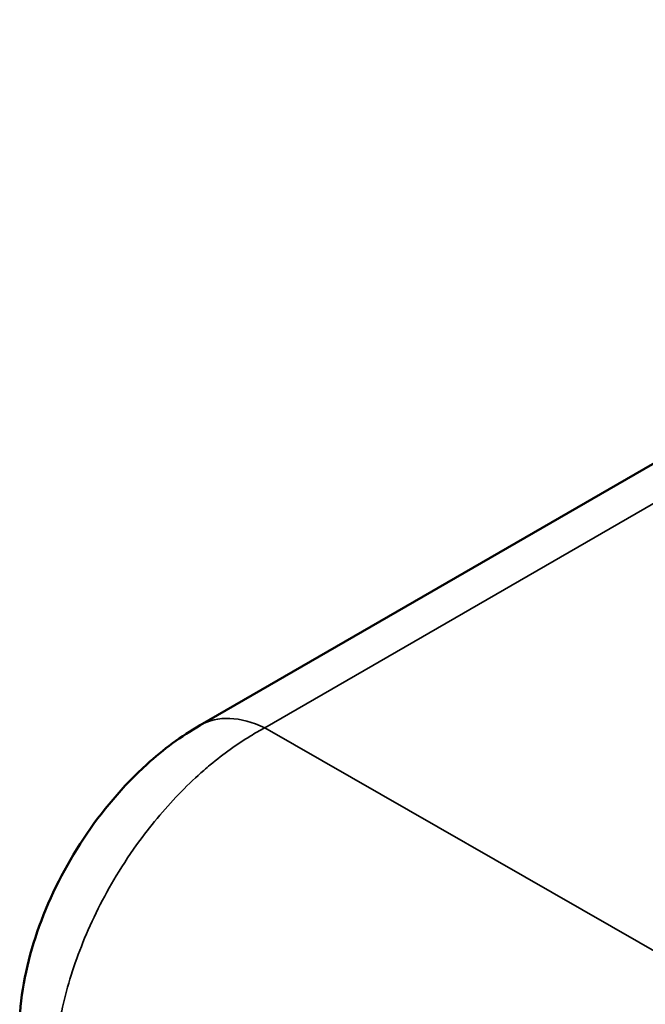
# Model space of a CAD drawing. Header units: millimetres. Extents: x 50 to 3176, y 50 to 2109.
# Tile 686 of 817: x 1732.62 to 1736.87, y 1793.01 to 1799.69. Entities that reach past the tile are written whole.
import ezdxf

# ---------------------------------------------------------------- set-up
doc = ezdxf.new("R2010")
doc.units = ezdxf.units.MM
doc.header["$LTSCALE"] = 10
doc.layers.add('Visible (ISO)', color=7, linetype='Continuous', lineweight=50)
doc.layers.add('Visible Narrow (ISO)', color=7, linetype='Continuous', lineweight=35)

msp = doc.modelspace()

# ---------------------------------------------------------------- linework, layer by layer
at = {"layer": 'Visible (ISO)'}
msp.add_line((1733.8455, 1794.9003), (1767.0913, 1814.0947), dxfattribs=at)
msp.add_open_spline([(1732.6214, 1792.9133), (1732.6334, 1793.1217), (1732.6806, 1793.3338), (1732.8284, 1793.7428), (1732.9312, 1793.9447), (1733.1769, 1794.3157), (1733.3231, 1794.489), (1733.5965, 1794.7366), (1733.7178, 1794.8265), (1733.8455, 1794.9003)], degree=3, knots=[0, 0, 0, 0, 0.0661012, 0.0661012, 0.1326345, 0.1326345, 0.1996478, 0.1996478, 0.2463164, 0.2463164, 0.2463164, 0.2463164], dxfattribs=at)
at = {"layer": 'Visible Narrow (ISO)'}
for p in [(1767.0913, 1813.8246), (1737.5568, 1793.0062)]:
    msp.add_line(p, (1734.2839, 1794.8832), dxfattribs=at)
msp.add_ellipse((1734.3455, 1794.0342), major_axis=(-0.5, 0.866), ratio=0.57735, start_param=5.585052, end_param=6.283046, dxfattribs=at)
msp.add_open_spline([(1732.8541, 1792.513), (1732.8547, 1792.5645), (1732.8574, 1792.6171), (1732.8621, 1792.6705), (1732.8669, 1792.7249), (1732.8738, 1792.7802), (1732.8829, 1792.8361), (1732.8896, 1792.8775), (1732.8974, 1792.9192), (1732.9064, 1792.961), (1732.9218, 1793.0326), (1732.9405, 1793.1048), (1732.9624, 1793.177), (1732.9849, 1793.2512), (1733.0108, 1793.3255), (1733.0398, 1793.3994), (1733.0433, 1793.4082), (1733.0468, 1793.4171), (1733.0504, 1793.4259), (1733.0816, 1793.5032), (1733.1163, 1793.58), (1733.1542, 1793.6557), (1733.192, 1793.7313), (1733.2331, 1793.8059), (1733.277, 1793.8786), (1733.3266, 1793.9608), (1733.3798, 1794.0407), (1733.4361, 1794.1175), (1733.4795, 1794.1768), (1733.5247, 1794.2341), (1733.5714, 1794.2893), (1733.6191, 1794.3457), (1733.6685, 1794.3999), (1733.7192, 1794.4514), (1733.7687, 1794.5017), (1733.8194, 1794.5495), (1733.871, 1794.5945), (1733.8854, 1794.6071), (1733.8998, 1794.6194), (1733.9143, 1794.6314), (1733.959, 1794.6687), (1734.0044, 1794.7039), (1734.0502, 1794.7368), (1734.095, 1794.769), (1734.1402, 1794.799), (1734.1856, 1794.8268), (1734.2183, 1794.8468), (1734.2511, 1794.8656), (1734.2839, 1794.8832)], degree=3, knots=[0, 0, 0, 0, 0.0600023, 0.0600023, 0.0600023, 0.1212796, 0.1212796, 0.1212796, 0.1666667, 0.1666667, 0.1666667, 0.2442364, 0.2442364, 0.2442364, 0.3238242, 0.3238242, 0.3238242, 0.3333333, 0.3333333, 0.3333333, 0.4166667, 0.4166667, 0.4166667, 0.5, 0.5, 0.5, 0.594115, 0.594115, 0.594115, 0.6666667, 0.6666667, 0.6666667, 0.7408064, 0.7408064, 0.7408064, 0.813211, 0.813211, 0.813211, 0.8333333, 0.8333333, 0.8333333, 0.8954304, 0.8954304, 0.8954304, 0.9562112, 0.9562112, 0.9562112, 1, 1, 1, 1], dxfattribs=at)

doc.saveas('drawing.dxf')
